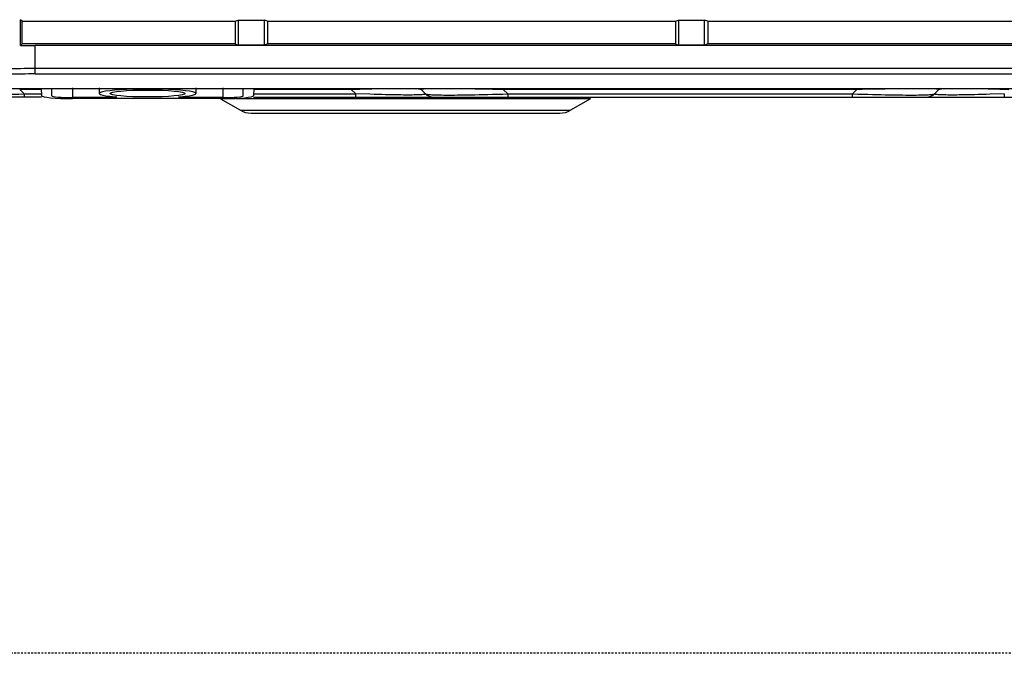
# Model space of a CAD drawing. Header units: millimetres. Extents: x -7023 to 53801, y 9849 to 33561.
# Tile 427 of 537: x 24721 to 24786, y 21829 to 21871. Entities that reach past the tile are written whole.
import ezdxf

# ---------------------------------------------------------------- set-up
doc = ezdxf.new("R2010")
doc.units = ezdxf.units.MM
doc.linetypes.add('HIDDEN2', pattern=[0.1875, 0.125, -0.0625])
doc.layers.add('IE_CCTV', color=6, linetype='Continuous')

msp = doc.modelspace()

# ---------------------------------------------------------------- linework, layer by layer
at = {"layer": 'IE_CCTV', "color": 7, "linetype": 'Continuous'}
for p, q in [((24721.062, 21869.621), (24721.062, 21871.33)), ((24721.167, 21871.225), (24721.062, 21871.33)), ((24721.167, 21869.726), (24721.167, 21871.225)), ((24721.167, 21871.225), (24735.295, 21871.225)), ((24735.295, 21871.225), (24735.495, 21871.3)), ((24735.295, 21871.225), (24735.295, 21869.726)), ((24735.495, 21871.3), (24735.495, 21869.651)), ((24735.495, 21871.3), (24737.231, 21871.3)), ((24737.231, 21869.651), (24737.231, 21871.3)), ((24737.432, 21871.225), (24737.231, 21871.3)), ((24737.432, 21871.225), (24737.432, 21869.726)), ((24737.432, 21871.225), (24764.472, 21871.225)), ((24764.472, 21871.225), (24764.672, 21871.3)), ((24764.472, 21871.225), (24764.472, 21869.726)), ((24764.672, 21871.3), (24764.672, 21869.651)), ((24764.672, 21871.3), (24766.409, 21871.3)), ((24766.409, 21869.651), (24766.409, 21871.3)), ((24766.609, 21871.225), (24766.409, 21871.3)), ((24766.609, 21871.225), (24766.609, 21869.726)), ((24766.609, 21871.225), (24793.65, 21871.225)), ((24721.062, 21869.621), (24721.167, 21869.726)), ((24735.295, 21869.726), (24721.167, 21869.726)), ((24735.295, 21869.726), (24735.495, 21869.651)), ((24737.432, 21869.726), (24737.231, 21869.651)), ((24764.472, 21869.726), (24737.432, 21869.726)), ((24764.472, 21869.726), (24764.672, 21869.651)), ((24766.609, 21869.726), (24766.409, 21869.651)), ((24793.65, 21869.726), (24766.609, 21869.726)), ((24722.021, 21867.731), (24722.021, 21869.614)), ((25013.301, 21869.614), (24722.021, 21869.614)), ((24737.231, 21869.651), (24735.495, 21869.651)), ((24766.409, 21869.651), (24764.672, 21869.651)), ((25013.301, 21868.086), (24722.021, 21868.086)), ((24722.021, 21867.731), (25013.301, 21867.731)), ((24710.607, 21866.773), (25024.716, 21866.773)), ((24721.301, 21866.412), (24721.006, 21866.707)), ((24722.43, 21866.707), (24721.006, 21866.707)), ((24722.432, 21866.773), (24722.457, 21866.286)), ((24723.142, 21866.286), (24723.142, 21866.773)), ((24724.498, 21866.809), (24724.498, 21866.162)), ((24726.278, 21866.809), (24726.278, 21866.436)), ((24732.689, 21866.809), (24732.689, 21866.436)), ((24734.469, 21866.809), (24734.469, 21866.162)), ((24735.825, 21866.286), (24735.825, 21866.773)), ((24736.535, 21866.773), (24736.509, 21866.286)), ((24742.985, 21866.707), (24736.537, 21866.707)), ((24742.985, 21866.707), (24742.985, 21866.773)), ((24742.985, 21866.707), (24743.278, 21866.718)), ((24742.985, 21866.707), (24743.28, 21866.412)), ((24743.278, 21866.718), (24743.561, 21866.728)), ((24743.561, 21866.728), (24743.833, 21866.736)), ((24743.833, 21866.736), (24744.094, 21866.744)), ((24747.619, 21866.707), (24747.914, 21866.412)), ((24752.053, 21866.735), (24752.374, 21866.726)), ((24752.374, 21866.726), (24753.058, 21866.707)), ((24753.058, 21866.773), (24753.058, 21866.707)), ((24753.353, 21866.412), (24753.058, 21866.707)), ((24776.494, 21866.707), (24753.058, 21866.707)), ((24776.494, 21866.707), (24776.199, 21866.412)), ((24776.494, 21866.707), (24776.494, 21866.773)), ((24776.494, 21866.707), (24776.841, 21866.716)), ((24776.841, 21866.716), (24777.494, 21866.735)), ((24777.494, 21866.735), (24777.798, 21866.743)), ((24781.638, 21866.412), (24781.933, 21866.707)), ((24785.449, 21866.745), (24785.711, 21866.737)), ((24786.27, 21866.718), (24786.566, 21866.707)), ((24722.457, 21866.203), (24716.366, 21866.203)), ((24721.301, 21866.412), (24721.301, 21866.203)), ((24721.301, 21866.412), (24722.43, 21866.412)), ((24727.09, 21866.162), (24724.498, 21866.162)), ((24734.469, 21866.1), (24724.498, 21866.1)), ((24727.09, 21866.218), (24727.09, 21866.162)), ((24731.876, 21866.218), (24731.876, 21866.162)), ((24734.469, 21866.162), (24731.876, 21866.162)), ((24734.311, 21866.089), (24735.633, 21865.326)), ((24734.468, 21866.089), (24734.311, 21866.089)), ((24758.844, 21866.089), (24735.323, 21866.089)), ((24736.509, 21866.203), (24857.074, 21866.203)), ((24736.537, 21866.412), (24743.28, 21866.412)), ((24743.28, 21866.203), (24743.28, 21866.412)), ((24744.21, 21866.381), (24743.28, 21866.412)), ((24747.906, 21866.391), (24747.881, 21866.381)), ((24748.016, 21866.382), (24748.078, 21866.374)), ((24753.353, 21866.412), (24753.353, 21866.203)), ((24753.353, 21866.412), (24776.199, 21866.412)), ((24758.844, 21866.089), (24757.522, 21865.326)), ((24776.199, 21866.203), (24776.199, 21866.412)), ((24776.199, 21866.412), (24776.553, 21866.4)), ((24781.618, 21866.4), (24781.638, 21866.412)), ((24786.271, 21866.412), (24785.34, 21866.381)), ((24786.271, 21866.412), (24786.271, 21866.203)), ((24735.633, 21865.326), (24757.522, 21865.326)), ((24736.345, 21865.135), (24756.81, 21865.135))]:
    msp.add_line(p, q, dxfattribs=at)
at = {"layer": 'IE_CCTV', "linetype": 'HIDDEN2'}
msp.add_lwpolyline([(24557.788, 22228.058), (25205.644, 22228.058), (25205.644, 21829.316), (24557.788, 21829.316)], close=True, dxfattribs=at)
at = {"layer": 'IE_CCTV', "color": 7, "linetype": 'Continuous'}
for points in [[(24722.021, 21868.086), (24721.78, 21868.086), (24721.54, 21868.085), (24721.303, 21868.083), (24721.07, 21868.08), (24720.841, 21868.077), (24720.618, 21868.073), (24720.401, 21868.068), (24720.193, 21868.063), (24719.992, 21868.057)], [(24722.021, 21867.731), (24721.804, 21867.73), (24721.589, 21867.729), (24721.378, 21867.727), (24721.168, 21867.725), (24720.961, 21867.721), (24720.761, 21867.717), (24720.567, 21867.712), (24720.379, 21867.707), (24720.198, 21867.701)], [(24744.094, 21866.744), (24744.343, 21866.752), (24744.582, 21866.758), (24744.811, 21866.764), (24745.029, 21866.769), (24745.223, 21866.773)], [(24747.074, 21866.773), (24747.163, 21866.769), (24747.255, 21866.764), (24747.338, 21866.759), (24747.411, 21866.752), (24747.475, 21866.745), (24747.528, 21866.737), (24747.57, 21866.728), (24747.6, 21866.718)], [(24747.619, 21866.707), (24747.616, 21866.716), (24747.627, 21866.726), (24747.652, 21866.735), (24747.69, 21866.743), (24747.741, 21866.749), (24747.802, 21866.756), (24747.874, 21866.762), (24747.956, 21866.766), (24748.048, 21866.771), (24748.112, 21866.773)], [(24750.291, 21866.773), (24750.43, 21866.771), (24750.668, 21866.766), (24750.917, 21866.762), (24751.18, 21866.756)], [(24751.18, 21866.756), (24751.748, 21866.743), (24752.053, 21866.735)], [(24777.798, 21866.743), (24778.365, 21866.756), (24778.628, 21866.762), (24778.877, 21866.766), (24779.115, 21866.771), (24779.261, 21866.773)], [(24781.439, 21866.773), (24781.501, 21866.771), (24781.593, 21866.766)], [(24781.593, 21866.766), (24781.675, 21866.762), (24781.748, 21866.756), (24781.809, 21866.75), (24781.86, 21866.743), (24781.899, 21866.735), (24781.924, 21866.726), (24781.935, 21866.716), (24781.933, 21866.707)], [(24781.933, 21866.707), (24781.951, 21866.718), (24781.981, 21866.728), (24782.022, 21866.736)], [(24782.022, 21866.736), (24782.074, 21866.744), (24782.138, 21866.752), (24782.211, 21866.758), (24782.293, 21866.764)], [(24782.293, 21866.764), (24782.384, 21866.769), (24782.477, 21866.773)], [(24784.328, 21866.773), (24784.513, 21866.769), (24784.73, 21866.764), (24784.959, 21866.759), (24785.199, 21866.752), (24785.449, 21866.745)], [(24785.711, 21866.737), (24785.985, 21866.728), (24786.27, 21866.718)], [(24720.289, 21866.382), (24720.613, 21866.39), (24720.95, 21866.4), (24721.301, 21866.412)], [(24746.751, 21866.334), (24746.599, 21866.334), (24746.438, 21866.335), (24746.267, 21866.337), (24746.086, 21866.339), (24745.895, 21866.341), (24745.693, 21866.345), (24745.478, 21866.349), (24745.252, 21866.354), (24745.012, 21866.359), (24744.759, 21866.366), (24744.492, 21866.373), (24744.21, 21866.381)], [(24747.274, 21866.339), (24747.155, 21866.337), (24747.029, 21866.335), (24746.894, 21866.334), (24746.751, 21866.334)], [(24747.881, 21866.381), (24747.843, 21866.373), (24747.792, 21866.366), (24747.731, 21866.359), (24747.658, 21866.354), (24747.576, 21866.349), (24747.484, 21866.345), (24747.383, 21866.341), (24747.274, 21866.339)], [(24747.914, 21866.412), (24747.934, 21866.4), (24747.968, 21866.39), (24748.016, 21866.382)], [(24748.078, 21866.374), (24748.152, 21866.366), (24748.238, 21866.36), (24748.334, 21866.354), (24748.44, 21866.349), (24748.557, 21866.345), (24748.683, 21866.342), (24748.818, 21866.339)], [(24748.818, 21866.339), (24748.963, 21866.337), (24749.117, 21866.335), (24749.279, 21866.334), (24749.451, 21866.334)], [(24749.451, 21866.334), (24749.632, 21866.334), (24749.822, 21866.335), (24750.023, 21866.337), (24750.233, 21866.339), (24750.454, 21866.342), (24750.687, 21866.345), (24750.931, 21866.349), (24751.186, 21866.354), (24751.455, 21866.36), (24751.737, 21866.366), (24752.032, 21866.374), (24752.341, 21866.382)], [(24752.341, 21866.382), (24752.664, 21866.39), (24753.002, 21866.4), (24753.353, 21866.412)], [(24776.553, 21866.4), (24776.893, 21866.39), (24777.219, 21866.382)], [(24777.219, 21866.382), (24777.528, 21866.374), (24777.823, 21866.366), (24778.104, 21866.36), (24778.372, 21866.354), (24778.627, 21866.349), (24778.87, 21866.345), (24779.102, 21866.342), (24779.323, 21866.339), (24779.533, 21866.337), (24779.734, 21866.335), (24779.924, 21866.334), (24780.104, 21866.334)], [(24780.104, 21866.334), (24780.276, 21866.334), (24780.438, 21866.335), (24780.592, 21866.337), (24780.736, 21866.339), (24780.871, 21866.342), (24780.997, 21866.345), (24781.114, 21866.349), (24781.22, 21866.354), (24781.316, 21866.36), (24781.402, 21866.366), (24781.475, 21866.374), (24781.537, 21866.382), (24781.584, 21866.39), (24781.618, 21866.4)], [(24785.34, 21866.381), (24785.059, 21866.373), (24784.793, 21866.366), (24784.54, 21866.359), (24784.3, 21866.354), (24784.075, 21866.349), (24783.86, 21866.345), (24783.658, 21866.341), (24783.468, 21866.339), (24783.287, 21866.337), (24783.116, 21866.335), (24782.955, 21866.334), (24782.802, 21866.334), (24782.659, 21866.334), (24782.524, 21866.335), (24782.397, 21866.337), (24782.279, 21866.339), (24782.169, 21866.341), (24782.069, 21866.345), (24781.976, 21866.349), (24781.894, 21866.354), (24781.821, 21866.359), (24781.759, 21866.366), (24781.708, 21866.373), (24781.67, 21866.381), (24781.645, 21866.391), (24781.635, 21866.401), (24781.638, 21866.412)]]:
    msp.add_lwpolyline(points, dxfattribs=at)
for centre, radius, start, end in [((24747.115, 21866.203), 0.712, 45, 53.19499), ((24782.437, 21866.203), 0.712, 126.79962, 135.00004), ((24748.417, 21866.915), 0.712, 225, 270), ((24781.134, 21866.915), 0.712, 270, 315.00004), ((24736.345, 21866.559), 1.425, 240, 270), ((24756.81, 21866.559), 1.425, 270, 300)]:
    msp.add_arc(centre, radius, start, end, dxfattribs=at)
for centre, major_axis, ratio, start_param, end_param in [((24722.021, 21869.8), (3.561, 0), 0.052408, -1.843429, -1.570796), ((24729.483, 21866.436), (3.205, 0), 0.091717, 5.449209, 10.258754), ((24724.498, 21866.287), (2.04, 0), 0.091719, 3.146399, 4.712389), ((24724.498, 21866.286), (1.355, 0), 0.091717, -3.141593, -1.570796), ((24727.09, 21866.194), (0.356, 0), 0.091717, -1.570796, 0.833976), ((24731.876, 21866.194), (0.356, 0), 0.091717, 2.307616, 4.712389), ((24734.469, 21866.287), (2.04, 0), 0.091719, 4.712389, 6.278379), ((24734.469, 21866.286), (1.355, 0), 0.091717, -1.570796, 0)]:
    msp.add_ellipse(centre, major_axis=major_axis, ratio=ratio, start_param=start_param, end_param=end_param, dxfattribs=at)
msp.add_ellipse((24729.483, 21866.436), major_axis=(2.493, 0), ratio=0.091717, dxfattribs=at)

doc.saveas('drawing.dxf')
